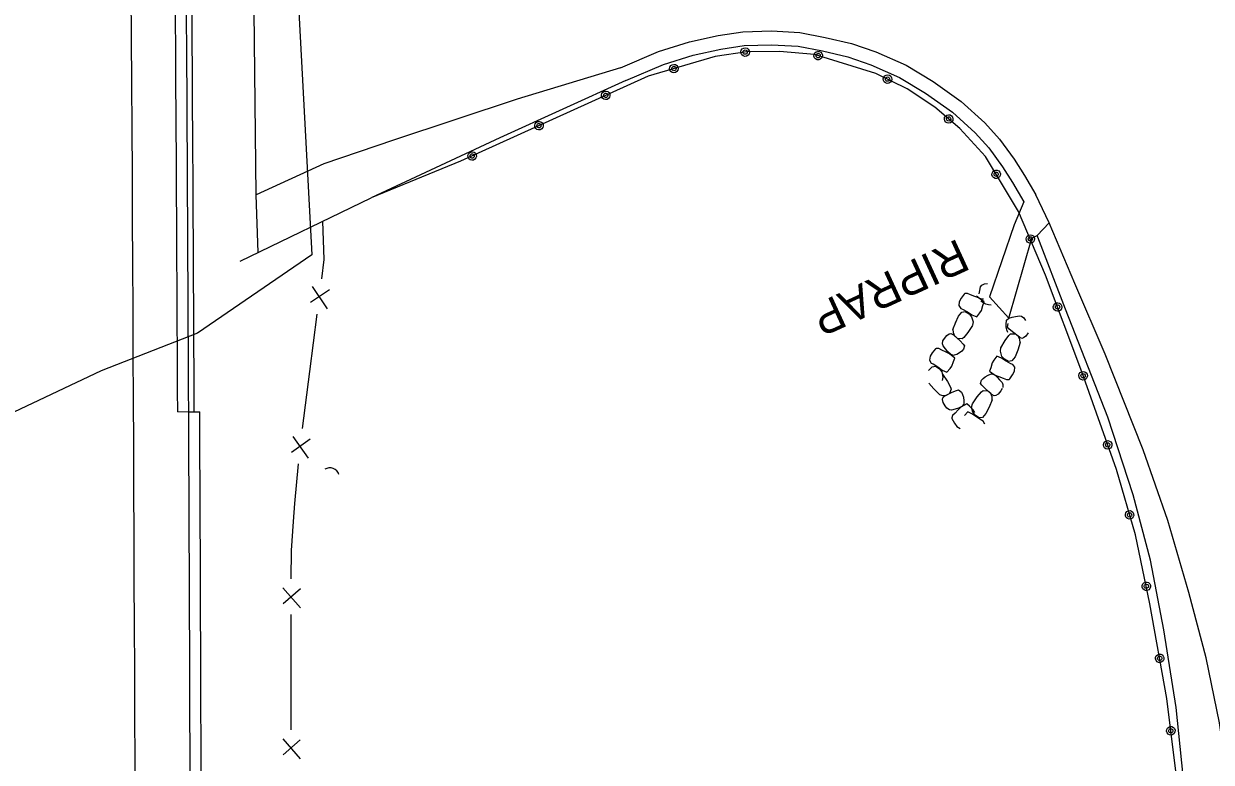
# Model space of a CAD drawing. Extents: x 588843 to 2552415, y 180129 to 269402.
# Drawn here: x 594066 to 594281.3, y 188255.7 to 188389.7 of the extents above; entities that cross this region are included whole.
import ezdxf

# ---------------------------------------------------------------- set-up
doc = ezdxf.new("R2010")
doc.units = 0
for name, color, linetype in [('E_AREA', 7, 'Continuous'), ('E_BMGRD_P', 7, 'Continuous'), ('E_DRN', 7, 'Continuous'), ('E_DRN_RipRap', 7, 'Continuous'), ('E_DRN_RipRap_Text', 7, 'Continuous'), ('E_FEN_P', 7, 'Continuous'), ('E_RDWY', 7, 'Continuous'), ('E_RDWY_C_and_G', 7, 'Continuous'), ('E_RDWY_Gravel', 7, 'Continuous'), ('E_WAL', 7, 'Continuous'), ('P_RDWY_C_and_G', 7, 'Continuous'), ('P_RDWY_C_and_GBack', 7, 'Continuous'), ('P_RDWY_C_and_GFace', 7, 'Continuous'), ('P_RDWY_PavtEdge', 7, 'Continuous'), ('P_RDWY_ShldAgg', 7, 'Continuous'), ('P_RDWY_ShldPaved', 7, 'Continuous')]:
    doc.layers.add(name, color=color, linetype=linetype)

# ---------------------------------------------------------------- blocks, each defined once
blk = doc.blocks.new('CULV2')
at = {"layer": 'E_DRN'}
blk.add_arc((19.7, 14.8), 24.6, 216.8699, 323.1301, dxfattribs=at)
blk = doc.blocks.new('RIPRT')
at = {"layer": 'E_DRN_RipRap_Text'}
blk.add_text('RIPRAP', height=12, dxfattribs=at).set_placement((-0.14, -3.59))

msp = doc.modelspace()

# ---------------------------------------------------------------- linework, layer by layer
at = {"layer": 'E_AREA'}
msp.add_lwpolyline([(594114.92, 188408.89), (594118.2, 188347.73), (594097.47, 188333.55), (594080.03, 188326.7), (593960.02, 188269.93)], dxfattribs=at)
at = {"layer": 'E_BMGRD_P'}
msp.add_lwpolyline([(594274.91, 188254.13), (594273.28, 188267.26), (594270.22, 188284.47), (594267.58, 188296.94), (594264.14, 188308.83), (594257.85, 188326.52), (594251.3, 188344.09), (594246.39, 188355.63), (594240.4, 188365.57), (594235.74, 188370.65), (594231.21, 188374.55), (594226.2, 188377.89), (594220.48, 188380.67), (594209.39, 188384.1), (594203.03, 188384.63), (594197.11, 188384.57), (594191.39, 188383.72), (594179.19, 188380.17), (594145.2, 188364.74), (594128.94, 188358.11)], dxfattribs=at)
for centre, major_axis, ratio in [((594196.8, 188384.53), (0.731, 0.256), 0.999815), ((594196.8, 188384.53), (0.368, 0.129), 0.999815), ((594210.04, 188383.89), (0.746, -0.209), 0.99769), ((594210.04, 188383.89), (0.376, -0.105), 0.99769), ((594183.87, 188381.53), (0.548, -0.547), 0.999984), ((594183.87, 188381.53), (0.276, -0.276), 0.999984), ((594222.62, 188379.63), (0.697, -0.339), 0.996631), ((594222.62, 188379.63), (0.351, -0.171), 0.996631), ((594171.51, 188376.69), (0.738, 0.236), 0.999896), ((594171.51, 188376.68), (0.372, 0.119), 0.999896), ((594233.71, 188372.4), (0.569, -0.526), 0.994864), ((594233.71, 188372.4), (0.287, -0.265), 0.994864), ((594159.4, 188371.18), (0.738, 0.236), 0.999896), ((594159.4, 188371.18), (0.372, 0.119), 0.999896), ((594147.29, 188365.68), (0.738, 0.236), 0.999896), ((594147.29, 188365.68), (0.372, 0.119), 0.999896), ((594242.32, 188362.37), (0.39, -0.67), 0.99331), ((594242.32, 188362.37), (0.196, -0.337), 0.99331), ((594248.52, 188350.63), (0.303, -0.713), 0.992992), ((594248.52, 188350.63), (0.153, -0.359), 0.992992), ((594253.46, 188338.29), (0.264, -0.729), 0.992944), ((594253.46, 188338.29), (0.133, -0.367), 0.992944), ((594258.09, 188325.82), (0.266, -0.728), 0.992935), ((594258.09, 188325.82), (0.134, -0.366), 0.992935), ((594262.55, 188313.28), (0.266, -0.728), 0.992935), ((594262.55, 188313.28), (0.134, -0.366), 0.992935), ((594266.52, 188300.59), (0.215, -0.744), 0.992931), ((594266.52, 188300.59), (0.109, -0.375), 0.992931), ((594269.55, 188287.65), (0.171, -0.756), 0.992991), ((594269.55, 188287.65), (0.086, -0.381), 0.992991), ((594271.98, 188274.57), (0.12, -0.765), 0.993042), ((594271.98, 188274.57), (0.06, -0.386), 0.993042), ((594274, 188261.43), (0.095, -0.769), 0.993159), ((594274, 188261.43), (0.048, -0.387), 0.993159)]:
    msp.add_ellipse(centre, major_axis=major_axis, ratio=ratio, dxfattribs=at)
at = {"layer": 'E_DRN_RipRap'}
for p, q in [((594239.75, 188342.24), (594240.19, 188342.51)), ((594240.19, 188342.51), (594240.73, 188342.55)), ((594236.5, 188340.64), (594235.96, 188339.88)), ((594236.63, 188340.72), (594236.5, 188340.64)), ((594237.1, 188340.74), (594236.63, 188340.72)), ((594237.68, 188340.5), (594237.1, 188340.74)), ((594238.47, 188340.18), (594237.68, 188340.5)), ((594239.29, 188339.85), (594238.78, 188340.28)), ((594239.23, 188340.66), (594239.36, 188341.28)), ((594239.36, 188341.28), (594239.51, 188341.95)), ((594239.51, 188341.95), (594239.75, 188342.24)), ((594235.62, 188339.23), (594235.55, 188338.54)), ((594235.55, 188338.54), (594235.9, 188338.01)), ((594235.96, 188339.88), (594235.62, 188339.23)), ((594239.11, 188339.94), (594238.47, 188340.18)), ((594240.14, 188339.21), (594239.11, 188339.94)), ((594239.83, 188339.69), (594239.29, 188339.85)), ((594239.89, 188339.09), (594239.52, 188339.36)), ((594239.66, 188337.67), (594239.93, 188338.59)), ((594240, 188339.74), (594239.83, 188339.69)), ((594240.45, 188338.83), (594239.89, 188339.09)), ((594239.93, 188338.59), (594240.14, 188339.21)), ((594240.96, 188338.68), (594240.45, 188338.83)), ((594241.44, 188338.64), (594240.96, 188338.68)), ((594234.95, 188335.43), (594235.49, 188336.62)), ((594235.49, 188336.62), (594236.1, 188337.34)), ((594235.9, 188338.01), (594236.24, 188337.87)), ((594236.1, 188337.34), (594236.68, 188337.48)), ((594236.24, 188337.87), (594237.11, 188337.4)), ((594236.68, 188337.48), (594237.42, 188337.04)), ((594237.11, 188337.4), (594237.92, 188336.87)), ((594237.42, 188337.04), (594237.87, 188336.52)), ((594237.87, 188336.52), (594238.15, 188335.6)), ((594237.92, 188336.87), (594238.79, 188336.51)), ((594238.79, 188336.51), (594239.36, 188337.22)), ((594239.36, 188337.22), (594239.66, 188337.67)), ((594244.22, 188335.89), (594244.61, 188336.26)), ((594244.61, 188336.26), (594245.23, 188336.47)), ((594245.23, 188336.47), (594245.85, 188336.59)), ((594245.85, 188336.59), (594246.53, 188336.71)), ((594246.53, 188336.71), (594246.9, 188336.61)), ((594246.9, 188336.61), (594247.35, 188336.31)), ((594247.35, 188336.31), (594247.63, 188335.84)), ((594234.48, 188334.21), (594234.99, 188335.55)), ((594234.48, 188334.21), (594234.5, 188333.64)), ((594238.06, 188334.91), (594237.19, 188333.66)), ((594238.15, 188335.6), (594238.05, 188334.99)), ((594244.12, 188335.27), (594244.19, 188335.71)), ((594244.14, 188334.66), (594244.12, 188335.27)), ((594244.24, 188334.14), (594244.14, 188334.66)), ((594244.19, 188335.71), (594244.22, 188335.89)), ((594244.42, 188333.69), (594244.24, 188334.14)), ((594244.38, 188334.63), (594244.52, 188335.3)), ((594244.65, 188334.35), (594244.38, 188334.63)), ((594245.27, 188333.78), (594244.65, 188334.35)), ((594232.62, 188331.61), (594232.67, 188332.13)), ((594232.67, 188332.13), (594232.95, 188332.59)), ((594232.95, 188332.59), (594233.39, 188333.15)), ((594233.39, 188333.15), (594233.81, 188333.43)), ((594233.81, 188333.43), (594234.13, 188333.48)), ((594234.13, 188333.48), (594234.57, 188333.24)), ((594234.5, 188333.64), (594234.75, 188333.08)), ((594234.57, 188333.24), (594235.77, 188332.18)), ((594234.75, 188333.08), (594235.33, 188332.56)), ((594236.16, 188332.51), (594235.33, 188332.56)), ((594235.77, 188332.18), (594236.35, 188331.57)), ((594236.45, 188332.77), (594236.16, 188332.51)), ((594237.19, 188333.66), (594236.45, 188332.77)), ((594243.17, 188330.87), (594243.96, 188332.19)), ((594243.96, 188332.19), (594244.63, 188333.14)), ((594244.63, 188333.14), (594244.91, 188333.42)), ((594244.91, 188333.42), (594245.74, 188333.43)), ((594246.54, 188332.8), (594245.27, 188333.78)), ((594246.35, 188332.95), (594245.74, 188333.43)), ((594246.69, 188331.84), (594246.27, 188330.46)), ((594246.64, 188332.41), (594246.35, 188332.95)), ((594246.99, 188332.6), (594246.54, 188332.8)), ((594246.69, 188331.84), (594246.64, 188332.41)), ((594247.31, 188332.68), (594246.99, 188332.6)), ((594247.71, 188332.99), (594247.31, 188332.68)), ((594248.11, 188333.59), (594247.71, 188332.99)), ((594230.72, 188329.97), (594230.35, 188329.35)), ((594231.3, 188330.69), (594230.72, 188329.97)), ((594231.43, 188330.76), (594231.3, 188330.69)), ((594231.9, 188330.74), (594231.43, 188330.76)), ((594232.46, 188330.47), (594231.9, 188330.74)), ((594233.24, 188330.1), (594232.46, 188330.47)), ((594232.71, 188331.23), (594232.62, 188331.61)), ((594233.14, 188330.68), (594232.71, 188331.23)), ((594233.55, 188330.18), (594233.14, 188330.68)), ((594233.86, 188329.82), (594233.24, 188330.1)), ((594234.04, 188329.71), (594233.55, 188330.18)), ((594234.85, 188329.03), (594233.86, 188329.82)), ((594234.56, 188329.52), (594234.04, 188329.71)), ((594234.73, 188329.57), (594234.56, 188329.52)), ((594235.16, 188329.69), (594234.73, 188329.57)), ((594235.7, 188329.96), (594235.16, 188329.69)), ((594236.11, 188330.28), (594235.7, 188329.96)), ((594236.42, 188330.62), (594236.11, 188330.28)), ((594236.35, 188331.57), (594236.61, 188331.27)), ((594236.61, 188331.27), (594236.42, 188330.62)), ((594243.08, 188330.26), (594243.17, 188330.87)), ((594243.37, 188329.34), (594243.08, 188330.26)), ((594246.27, 188330.46), (594245.74, 188329.27)), ((594230.08, 188326.77), (594230.72, 188327.45)), ((594230.35, 188329.35), (594230.24, 188328.67)), ((594230.24, 188328.67), (594230.56, 188328.13)), ((594230.56, 188328.13), (594230.89, 188327.96)), ((594230.72, 188327.45), (594231.31, 188327.54)), ((594230.89, 188327.96), (594231.73, 188327.44)), ((594231.31, 188327.54), (594232.03, 188327.06)), ((594231.73, 188327.44), (594232.51, 188326.86)), ((594233.97, 188327.12), (594234.29, 188327.54)), ((594234.29, 188327.54), (594234.61, 188328.43)), ((594234.61, 188328.43), (594234.85, 188329.03)), ((594241.59, 188328.19), (594241.33, 188327.26)), ((594241.89, 188328.63), (594241.59, 188328.19)), ((594242.45, 188329.35), (594241.89, 188328.63)), ((594243.32, 188329), (594242.45, 188329.35)), ((594244.14, 188328.48), (594243.32, 188329)), ((594243.82, 188328.83), (594243.37, 188329.34)), ((594244.57, 188328.4), (594243.82, 188328.83)), ((594245.01, 188328.01), (594244.14, 188328.48)), ((594245.15, 188328.54), (594244.57, 188328.4)), ((594245.35, 188327.87), (594245.01, 188328.01)), ((594245.74, 188329.27), (594245.15, 188328.54)), ((594245.71, 188327.35), (594245.35, 188327.87)), ((594245.65, 188326.66), (594245.71, 188327.35)), ((594232.03, 188327.06), (594232.44, 188326.52)), ((594232.44, 188326.52), (594232.67, 188325.59)), ((594232.51, 188326.86), (594233.36, 188326.45)), ((594232.67, 188325.59), (594232.54, 188324.99)), ((594232.6, 188326.11), (594233.47, 188324.79)), ((594233.36, 188326.45), (594233.97, 188327.12)), ((594239.69, 188325.05), (594240.01, 188325.4)), ((594239.96, 188325.3), (594240.35, 188325.65)), ((594240.35, 188325.65), (594240.86, 188325.95)), ((594240.86, 188325.95), (594241.29, 188326.12)), ((594241.33, 188327.26), (594241.13, 188326.65)), ((594241.13, 188326.65), (594242.17, 188325.93)), ((594241.29, 188326.12), (594241.45, 188326.17)), ((594241.45, 188326.17), (594241.99, 188326.02)), ((594241.99, 188326.02), (594242.5, 188325.59)), ((594242.17, 188325.93), (594242.81, 188325.69)), ((594242.5, 188325.59), (594242.94, 188325.11)), ((594242.81, 188325.69), (594243.61, 188325.38)), ((594243.61, 188325.38), (594244.19, 188325.14)), ((594244.66, 188325.16), (594244.78, 188325.25)), ((594244.78, 188325.25), (594245.31, 188326.01)), ((594245.31, 188326.01), (594245.65, 188326.66)), ((594230.99, 188323.47), (594230.14, 188324.49)), ((594232.07, 188322.45), (594230.99, 188323.47)), ((594233.47, 188324.79), (594234.05, 188323.75)), ((594234.19, 188323.36), (594233.87, 188322.6)), ((594234.05, 188323.75), (594234.19, 188323.36)), ((594234.37, 188322.86), (594235.13, 188323.17)), ((594235.13, 188323.17), (594235.48, 188323.29)), ((594235.48, 188323.29), (594236.03, 188322.86)), ((594239.5, 188324.4), (594239.69, 188325.05)), ((594239.75, 188324.1), (594239.5, 188324.4)), ((594239.64, 188322.89), (594239.94, 188323.15)), ((594240.33, 188323.48), (594239.75, 188324.1)), ((594239.94, 188323.15), (594240.77, 188323.1)), ((594241.53, 188322.42), (594240.33, 188323.48)), ((594241.35, 188322.58), (594240.77, 188323.1)), ((594243.15, 188323.08), (594242.71, 188322.51)), ((594242.94, 188325.11), (594243.41, 188324.59)), ((594243.44, 188323.53), (594243.15, 188323.08)), ((594243.41, 188324.59), (594243.53, 188324.22)), ((594243.53, 188324.22), (594243.51, 188323.69)), ((594244.19, 188325.14), (594244.66, 188325.16)), ((594232.07, 188322.45), (594232.6, 188322.24)), ((594232.57, 188321.51), (594232.63, 188321.83)), ((594232.69, 188321), (594232.57, 188321.51)), ((594232.6, 188322.24), (594233.2, 188322.26)), ((594232.63, 188321.83), (594232.99, 188322.16)), ((594233.07, 188320.37), (594232.69, 188321)), ((594232.99, 188322.16), (594234.37, 188322.86)), ((594233.2, 188322.26), (594233.87, 188322.6)), ((594236.03, 188322.86), (594236.24, 188322.42)), ((594236.24, 188322.42), (594236.4, 188321.91)), ((594236.4, 188321.91), (594236.47, 188321.3)), ((594236.47, 188321.3), (594236.45, 188320.84)), ((594238.01, 188320.75), (594238.9, 188322)), ((594238.9, 188322), (594239.64, 188322.89)), ((594241.61, 188321.45), (594241.08, 188320.1)), ((594241.6, 188322.02), (594241.35, 188322.58)), ((594241.96, 188322.18), (594241.53, 188322.42)), ((594241.61, 188321.45), (594241.6, 188322.02)), ((594242.29, 188322.23), (594241.96, 188322.18)), ((594242.71, 188322.51), (594242.29, 188322.23)), ((594233.39, 188319.92), (594233.07, 188320.37)), ((594233.86, 188319.66), (594233.39, 188319.92)), ((594234.24, 188319.6), (594233.86, 188319.66)), ((594234.89, 188319.79), (594234.24, 188319.6)), ((594234.86, 188319.06), (594234.43, 188318.64)), ((594235.46, 188319.65), (594234.86, 188319.06)), ((594235.49, 188319.97), (594234.89, 188319.79)), ((594235.93, 188320.12), (594235.46, 188319.65)), ((594236.08, 188320.25), (594235.49, 188319.97)), ((594236.99, 188320.74), (594235.93, 188320.12)), ((594236.43, 188320.66), (594236.08, 188320.25)), ((594236.45, 188320.84), (594236.43, 188320.66)), ((594237.18, 188319.28), (594236.56, 188318.61)), ((594237.46, 188320.28), (594236.99, 188320.74)), ((594238.03, 188318.87), (594237.18, 188319.28)), ((594238.18, 188319.62), (594237.46, 188320.28)), ((594237.88, 188320.14), (594238.01, 188320.75)), ((594238.1, 188319.21), (594237.88, 188320.14)), ((594238.81, 188318.29), (594238.03, 188318.87)), ((594238.51, 188318.67), (594238.1, 188319.21)), ((594238.46, 188319.14), (594238.18, 188319.62)), ((594240.47, 188318.95), (594239.82, 188318.28)), ((594241.08, 188320.1), (594240.47, 188318.95)), ((594234.43, 188318.64), (594234.26, 188318.2)), ((594234.26, 188318.2), (594234.28, 188318.05)), ((594234.28, 188318.05), (594234.75, 188317.22)), ((594234.75, 188317.22), (594235.21, 188316.62)), ((594235.21, 188316.62), (594235.8, 188316.25)), ((594239.23, 188318.18), (594238.51, 188318.67)), ((594239.64, 188317.76), (594238.81, 188318.29)), ((594239.82, 188318.28), (594239.23, 188318.18)), ((594239.97, 188317.59), (594239.64, 188317.76)), ((594240.29, 188317.05), (594239.97, 188317.59))]:
    msp.add_line(p, q, dxfattribs=at)
at = {"layer": 'E_FEN_P'}
for p, q in [((594121.41, 188341.43), (594117.98, 188339.11)), ((594118.29, 188342.01), (594120.97, 188337.99)), ((594114.76, 188314.8), (594117.56, 188310.87)), ((594117.9, 188314.33), (594114.54, 188311.9)), ((594112.96, 188287.36), (594116.13, 188283.71)), ((594116.13, 188287.18), (594113.02, 188284.45)), ((594112.94, 188259.96), (594116.12, 188256.33)), ((594116.11, 188259.81), (594113.01, 188257.06))]:
    msp.add_line(p, q, dxfattribs=at)
for points in [[(594120.12, 188353.84), (594120.4, 188346.91), (594119.94, 188343.41)], [(594119.12, 188336.99), (594117.78, 188326.62)], [(594117.78, 188326.62), (594116.44, 188316.25)], [(594115.75, 188309.82), (594115.05, 188302.67), (594114.82, 188299.4)], [(594114.82, 188299.4), (594114.44, 188294.1), (594114.43, 188288.96)], [(594114.42, 188282.49), (594114.41, 188272.03)], [(594114.41, 188272.03), (594114.4, 188261.58)]]:
    msp.add_lwpolyline(points, dxfattribs=at)
at = {"layer": 'E_RDWY'}
msp.add_line((594249.76, 188351.26), (594251.93, 188353.55), dxfattribs=at)
for points in [[(594108.48, 188348.19), (594108.14, 188358.65), (594107.71, 188397.57)], [(594174.17, 188381.67), (594155.46, 188375.98), (594133.02, 188368.54)], [(594133.02, 188368.54), (594120.37, 188364.25), (594108.14, 188358.65)], [(594274.5, 188078.06), (594277.28, 188091.89), (594279.68, 188104.33), (594281.41, 188116.21), (594283.18, 188129.23), (594284.47, 188141.37), (594285.89, 188155.36), (594286.91, 188169.36), (594287.39, 188181.9), (594287.55, 188193.97), (594287.49, 188205.04), (594287.2, 188215.4), (594286.48, 188227.09), (594285.71, 188238.87), (594284.68, 188249.85), (594282.81, 188262.87), (594280.4, 188274.68), (594277.26, 188286.5), (594273.44, 188299.59), (594268.99, 188312.4), (594262.07, 188329.72), (594256.6, 188342.56), (594251.93, 188353.55), (594249.5, 188358.65)], [(594247.34, 188357.39), (594245.61, 188353.18), (594241.1, 188340.15), (594244.61, 188336.26), (594248.77, 188350.78), (594249.76, 188351.26)]]:
    msp.add_lwpolyline(points, dxfattribs=at)
at = {"layer": 'E_RDWY_C_and_G'}
for points in [[(594174.17, 188381.67), (594181.09, 188384.63), (594186.73, 188386.4), (594191.93, 188387.52), (594196.38, 188388.2), (594201.6, 188388.36), (594206.72, 188388.08), (594211.33, 188387.18), (594216.09, 188386.07), (594220.49, 188384.56), (594225.98, 188382.16), (594230.87, 188379.17), (594235.97, 188375.56), (594240.27, 188371.67), (594242.92, 188368.74), (594245.56, 188365.11), (594247.45, 188362.15), (594249.5, 188358.65)], [(594175.16, 188379.37), (594181.96, 188382.28), (594187.37, 188383.98), (594192.38, 188385.06), (594196.61, 188385.7), (594201.57, 188385.85), (594206.41, 188385.6), (594210.8, 188384.73), (594215.4, 188383.66), (594219.58, 188382.23), (594224.82, 188379.94), (594229.49, 188377.08), (594234.4, 188373.61), (594238.5, 188369.9), (594240.98, 188367.16), (594243.49, 188363.7), (594245.31, 188360.85), (594247.34, 188357.39)]]:
    msp.add_lwpolyline(points, dxfattribs=at)
at = {"layer": 'E_RDWY_Gravel'}
for points in [[(594175.16, 188379.37), (594152.31, 188368.99), (594128.94, 188358.11)], [(594271.88, 188089.88), (594274.28, 188101.34), (594275.86, 188111.76), (594277.28, 188123.56), (594278.24, 188132.8), (594279.48, 188144.92), (594279.97, 188156.32), (594280.16, 188166), (594279.84, 188178.9), (594279.93, 188200.3), (594279.16, 188220.18), (594278, 188235.08), (594276.71, 188248.55), (594274.98, 188265.62), (594272.74, 188279.72), (594270.31, 188292.38), (594267.17, 188304.23), (594262.56, 188318.31), (594254.88, 188337.92), (594249.88, 188350.97), (594249.76, 188351.26)]]:
    msp.add_lwpolyline(points, dxfattribs=at)
at = {"layer": 'E_WAL'}
msp.add_lwpolyline([(594105.19, 188346.6), (594128.94, 188358.11)], dxfattribs=at)
at = {"layer": 'P_RDWY_C_and_G'}
msp.add_line((594096.88, 188319.27), (594093.88, 188319.24), dxfattribs=at)
msp.add_arc((536719.48, 188049.55), 57375.03, 0.2693264, 0.519364, dxfattribs=at)
at = {"layer": 'P_RDWY_C_and_GBack'}
msp.add_arc((536719.48, 188049.55), 57378.03, 0.2693238, 0.519364, dxfattribs=at)
at = {"layer": 'P_RDWY_C_and_GFace'}
msp.add_arc((536719.48, 188049.55), 57377.03, 0.2693246, 0.519364, dxfattribs=at)
at = {"layer": 'P_RDWY_PavtEdge'}
msp.add_arc((536719.48, 188049.55), 57367.03, 0.124367, 0.6479963, dxfattribs=at)
at = {"layer": 'P_RDWY_ShldAgg'}
msp.add_arc((536719.48, 188049.55), 57379.03, 0.0014575, 0.2693238, dxfattribs=at)
at = {"layer": 'P_RDWY_ShldPaved'}
msp.add_line((594095.88, 188319.25), (594097.88, 188319.26), dxfattribs=at)
msp.add_arc((536719.48, 188049.55), 57377.03, 359.9718622, 0.2693246, dxfattribs=at)

# ---------------------------------------------------------------- block references
at = {"layer": 'E_DRN', "xscale": 0.06833984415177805, "yscale": 0.06833984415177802, "rotation": 159.910406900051}
msp.add_blockref('CULV2', (594123.12, 188307.93), dxfattribs=at)
at = {"layer": 'E_DRN_RipRap_Text', "xscale": 0.49999999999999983, "yscale": 0.5, "rotation": -155.24535125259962}
msp.add_blockref('RIPRT', (594236.12, 188349.11), dxfattribs=at)

doc.saveas('drawing.dxf')
